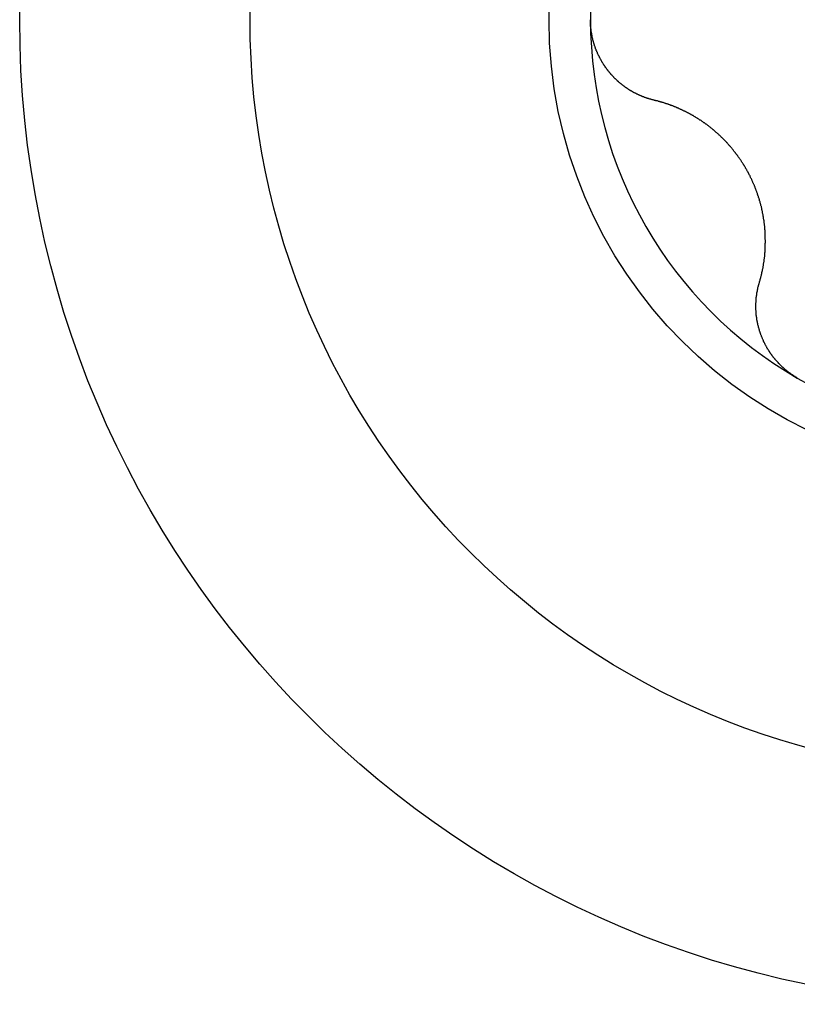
# Model space of a CAD drawing. Extents: x 1107 to 4046, y 937 to 3355.
# Tile 280 of 656: x 1147.21 to 1150.92, y 1895.01 to 1899.71. Entities that reach past the tile are written whole.
import ezdxf

# ---------------------------------------------------------------- set-up
doc = ezdxf.new("R2010")
doc.units = 0
doc.layers.add('KF_VIDA_L___C_RIGHT', color=7, linetype='CONTINUOUS')

# ---------------------------------------------------------------- blocks, each defined once
blk = doc.blocks.new('KF_VIDA_L___C_RIGHT')
at = {"layer": 'KF_VIDA_L___C_RIGHT'}
for points in [[(-436.471, 210.116, 0), (-436.473, 210.116, 0), (-436.475, 210.117, 0), (-436.477, 210.117, 0), (-436.479, 210.118, 0), (-436.481, 210.118, 0), (-436.483, 210.119, 0), (-436.485, 210.119, 0), (-436.486, 210.12, 0), (-436.488, 210.12, 0), (-436.49, 210.121, 0), (-436.492, 210.121, 0), (-436.494, 210.122, 0), (-436.496, 210.122, 0), (-436.498, 210.123, 0), (-436.5, 210.124, 0), (-436.502, 210.124, 0), (-436.504, 210.125, 0), (-436.505, 210.125, 0), (-436.507, 210.126, 0), (-436.509, 210.127, 0), (-436.511, 210.127, 0), (-436.513, 210.128, 0), (-436.515, 210.129, 0), (-436.517, 210.129, 0), (-436.519, 210.13, 0), (-436.52, 210.131, 0), (-436.522, 210.132, 0), (-436.524, 210.132, 0), (-436.526, 210.133, 0), (-436.528, 210.134, 0), (-436.53, 210.135, 0), (-436.532, 210.135, 0), (-436.533, 210.136, 0), (-436.535, 210.137, 0), (-436.537, 210.138, 0), (-436.539, 210.138, 0), (-436.541, 210.139, 0), (-436.542, 210.14, 0), (-436.544, 210.141, 0), (-436.546, 210.142, 0), (-436.548, 210.143, 0), (-436.55, 210.143, 0), (-436.551, 210.144, 0), (-436.553, 210.145, 0), (-436.555, 210.146, 0), (-436.557, 210.147, 0), (-436.559, 210.148, 0), (-436.56, 210.149, 0), (-436.562, 210.15, 0), (-436.564, 210.151, 0), (-436.566, 210.151, 0), (-436.567, 210.152, 0), (-436.569, 210.153, 0), (-436.571, 210.154, 0), (-436.573, 210.155, 0), (-436.574, 210.156, 0), (-436.576, 210.157, 0), (-436.578, 210.158, 0), (-436.58, 210.159, 0), (-436.581, 210.16, 0), (-436.583, 210.161, 0), (-436.585, 210.162, 0), (-436.586, 210.163, 0), (-436.588, 210.164, 0), (-436.59, 210.165, 0), (-436.591, 210.166, 0), (-436.593, 210.167, 0), (-436.595, 210.169, 0), (-436.596, 210.17, 0), (-436.598, 210.171, 0), (-436.6, 210.172, 0), (-436.601, 210.173, 0), (-436.603, 210.174, 0), (-436.605, 210.175, 0), (-436.606, 210.176, 0), (-436.608, 210.177, 0), (-436.609, 210.178, 0), (-436.611, 210.18, 0), (-436.613, 210.181, 0), (-436.614, 210.182, 0), (-436.616, 210.183, 0), (-436.617, 210.184, 0), (-436.619, 210.185, 0), (-436.621, 210.187, 0), (-436.622, 210.188, 0), (-436.624, 210.189, 0), (-436.625, 210.19, 0), (-436.627, 210.192, 0), (-436.628, 210.193, 0), (-436.63, 210.194, 0), (-436.631, 210.195, 0), (-436.633, 210.197, 0), (-436.634, 210.198, 0), (-436.636, 210.199, 0), (-436.637, 210.2, 0), (-436.639, 210.202, 0), (-436.64, 210.203, 0), (-436.642, 210.204, 0), (-436.643, 210.206, 0), (-436.645, 210.207, 0), (-436.646, 210.208, 0), (-436.648, 210.21, 0), (-436.649, 210.211, 0), (-436.651, 210.213, 0), (-436.652, 210.214, 0), (-436.654, 210.215, 0), (-436.655, 210.217, 0), (-436.657, 210.218, 0), (-436.658, 210.22, 0), (-436.66, 210.221, 0), (-436.661, 210.223, 0), (-436.663, 210.224, 0), (-436.664, 210.226, 0), (-436.665, 210.227, 0), (-436.667, 210.229, 0), (-436.668, 210.23, 0), (-436.67, 210.232, 0), (-436.671, 210.233, 0), (-436.672, 210.235, 0), (-436.674, 210.236, 0), (-436.675, 210.238, 0), (-436.677, 210.239, 0), (-436.678, 210.241, 0), (-436.679, 210.242, 0), (-436.681, 210.244, 0), (-436.682, 210.246, 0), (-436.683, 210.247, 0), (-436.685, 210.249, 0), (-436.686, 210.251, 0), (-436.687, 210.252, 0), (-436.689, 210.254, 0), (-436.69, 210.255, 0), (-436.691, 210.257, 0), (-436.693, 210.259, 0), (-436.694, 210.26, 0), (-436.695, 210.262, 0), (-436.696, 210.264, 0), (-436.698, 210.265, 0), (-436.699, 210.267, 0), (-436.7, 210.269, 0), (-436.701, 210.271, 0), (-436.703, 210.272, 0), (-436.704, 210.274, 0), (-436.705, 210.276, 0), (-436.706, 210.278, 0), (-436.707, 210.279, 0), (-436.709, 210.281, 0), (-436.71, 210.283, 0), (-436.711, 210.285, 0), (-436.712, 210.286, 0), (-436.713, 210.288, 0), (-436.714, 210.29, 0), (-436.716, 210.292, 0), (-436.717, 210.294, 0), (-436.718, 210.295, 0), (-436.719, 210.297, 0), (-436.72, 210.299, 0), (-436.721, 210.301, 0), (-436.722, 210.303, 0), (-436.723, 210.305, 0), (-436.724, 210.307, 0), (-436.725, 210.308, 0), (-436.726, 210.31, 0), (-436.727, 210.312, 0), (-436.728, 210.314, 0), (-436.729, 210.316, 0), (-436.73, 210.318, 0), (-436.731, 210.32, 0), (-436.732, 210.322, 0), (-436.733, 210.324, 0), (-436.734, 210.326, 0), (-436.735, 210.327, 0), (-436.736, 210.329, 0), (-436.737, 210.331, 0), (-436.738, 210.333, 0), (-436.739, 210.335, 0), (-436.74, 210.337, 0), (-436.741, 210.339, 0), (-436.742, 210.341, 0), (-436.742, 210.343, 0), (-436.743, 210.345, 0), (-436.744, 210.347, 0), (-436.745, 210.349, 0), (-436.746, 210.351, 0), (-436.747, 210.353, 0), (-436.747, 210.355, 0), (-436.748, 210.357, 0), (-436.749, 210.359, 0), (-436.75, 210.361, 0), (-436.75, 210.363, 0), (-436.751, 210.365, 0), (-436.752, 210.367, 0), (-436.753, 210.369, 0), (-436.753, 210.371, 0), (-436.754, 210.373, 0), (-436.755, 210.375, 0), (-436.755, 210.378, 0), (-436.756, 210.38, 0), (-436.757, 210.382, 0), (-436.757, 210.384, 0), (-436.758, 210.386, 0), (-436.759, 210.388, 0), (-436.759, 210.39, 0), (-436.76, 210.392, 0), (-436.76, 210.394, 0), (-436.761, 210.396, 0), (-436.762, 210.398, 0), (-436.762, 210.4, 0), (-436.763, 210.403, 0), (-436.763, 210.405, 0), (-436.764, 210.407, 0), (-436.764, 210.409, 0), (-436.765, 210.411, 0), (-436.765, 210.413, 0), (-436.766, 210.415, 0), (-436.766, 210.417, 0), (-436.767, 210.419, 0), (-436.767, 210.421, 0), (-436.767, 210.424, 0), (-436.768, 210.426, 0), (-436.768, 210.428, 0), (-436.769, 210.43, 0), (-436.769, 210.432, 0), (-436.769, 210.434, 0), (-436.77, 210.436, 0), (-436.77, 210.438, 0), (-436.77, 210.441, 0), (-436.771, 210.443, 0), (-436.771, 210.445, 0), (-436.771, 210.447, 0), (-436.772, 210.449, 0), (-436.772, 210.451, 0), (-436.772, 210.453, 0), (-436.772, 210.455, 0), (-436.773, 210.458, 0), (-436.773, 210.46, 0), (-436.773, 210.462, 0), (-436.773, 210.464, 0), (-436.773, 210.466, 0), (-436.774, 210.468, 0), (-436.774, 210.47, 0), (-436.774, 210.472, 0), (-436.774, 210.475, 0), (-436.774, 210.477, 0), (-436.774, 210.479, 0), (-436.775, 210.481, 0), (-436.775, 210.483, 0), (-436.775, 210.485, 0), (-436.775, 210.487, 0), (-436.775, 210.489, 0), (-436.775, 210.492, 0), (-436.775, 210.494, 0), (-436.775, 210.496, 0), (-436.775, 210.498, 0), (-436.775, 210.5, 0)], [(-435.968, 209.245, 0), (-435.968, 209.247, 0), (-435.967, 209.25, 0), (-435.966, 209.252, 0), (-435.966, 209.254, 0), (-435.965, 209.256, 0), (-435.964, 209.259, 0), (-435.964, 209.261, 0), (-435.963, 209.263, 0), (-435.963, 209.266, 0), (-435.962, 209.268, 0), (-435.961, 209.27, 0), (-435.961, 209.273, 0), (-435.96, 209.275, 0), (-435.96, 209.277, 0), (-435.959, 209.28, 0), (-435.958, 209.282, 0), (-435.958, 209.285, 0), (-435.957, 209.287, 0), (-435.957, 209.289, 0), (-435.956, 209.292, 0), (-435.956, 209.294, 0), (-435.955, 209.296, 0), (-435.955, 209.299, 0), (-435.954, 209.301, 0), (-435.954, 209.303, 0), (-435.953, 209.306, 0), (-435.953, 209.308, 0), (-435.952, 209.31, 0), (-435.952, 209.313, 0), (-435.951, 209.315, 0), (-435.951, 209.317, 0), (-435.951, 209.32, 0), (-435.95, 209.322, 0), (-435.95, 209.324, 0), (-435.949, 209.327, 0), (-435.949, 209.329, 0), (-435.948, 209.332, 0), (-435.948, 209.334, 0), (-435.948, 209.336, 0), (-435.947, 209.339, 0), (-435.947, 209.341, 0), (-435.947, 209.343, 0), (-435.946, 209.346, 0), (-435.946, 209.348, 0), (-435.946, 209.35, 0), (-435.945, 209.353, 0), (-435.945, 209.355, 0), (-435.945, 209.357, 0), (-435.944, 209.36, 0), (-435.944, 209.362, 0), (-435.944, 209.364, 0), (-435.944, 209.367, 0), (-435.943, 209.369, 0), (-435.943, 209.372, 0), (-435.943, 209.374, 0), (-435.943, 209.376, 0), (-435.942, 209.379, 0), (-435.942, 209.381, 0), (-435.942, 209.383, 0), (-435.942, 209.386, 0), (-435.942, 209.388, 0), (-435.941, 209.39, 0), (-435.941, 209.393, 0), (-435.941, 209.395, 0), (-435.941, 209.397, 0), (-435.941, 209.4, 0), (-435.941, 209.402, 0), (-435.941, 209.404, 0), (-435.94, 209.407, 0), (-435.94, 209.409, 0), (-435.94, 209.411, 0), (-435.94, 209.414, 0), (-435.94, 209.416, 0), (-435.94, 209.419, 0), (-435.94, 209.421, 0), (-435.94, 209.423, 0), (-435.94, 209.426, 0), (-435.94, 209.428, 0), (-435.94, 209.431, 0), (-435.94, 209.433, 0), (-435.939, 209.435, 0), (-435.939, 209.438, 0), (-435.939, 209.44, 0), (-435.939, 209.443, 0), (-435.939, 209.445, 0), (-435.939, 209.448, 0), (-435.94, 209.45, 0), (-435.94, 209.452, 0), (-435.94, 209.455, 0), (-435.94, 209.457, 0), (-435.94, 209.46, 0), (-435.94, 209.462, 0), (-435.94, 209.465, 0), (-435.94, 209.467, 0), (-435.94, 209.47, 0), (-435.94, 209.472, 0), (-435.94, 209.475, 0), (-435.94, 209.477, 0), (-435.94, 209.48, 0), (-435.941, 209.482, 0), (-435.941, 209.485, 0), (-435.941, 209.487, 0), (-435.941, 209.49, 0), (-435.941, 209.492, 0), (-435.941, 209.495, 0), (-435.942, 209.497, 0), (-435.942, 209.5, 0), (-435.942, 209.503, 0), (-435.942, 209.505, 0), (-435.943, 209.508, 0), (-435.943, 209.51, 0), (-435.943, 209.513, 0), (-435.943, 209.515, 0), (-435.944, 209.518, 0), (-435.944, 209.52, 0), (-435.944, 209.523, 0), (-435.944, 209.525, 0), (-435.945, 209.528, 0), (-435.945, 209.531, 0), (-435.945, 209.533, 0), (-435.946, 209.536, 0), (-435.946, 209.538, 0), (-435.946, 209.541, 0), (-435.947, 209.543, 0), (-435.947, 209.546, 0), (-435.948, 209.549, 0), (-435.948, 209.551, 0), (-435.948, 209.554, 0), (-435.949, 209.556, 0), (-435.949, 209.559, 0), (-435.95, 209.561, 0), (-435.95, 209.564, 0), (-435.951, 209.567, 0), (-435.951, 209.569, 0), (-435.952, 209.572, 0), (-435.952, 209.574, 0), (-435.953, 209.577, 0), (-435.953, 209.579, 0), (-435.954, 209.582, 0), (-435.954, 209.585, 0), (-435.955, 209.587, 0), (-435.955, 209.59, 0), (-435.956, 209.592, 0), (-435.956, 209.595, 0), (-435.957, 209.598, 0), (-435.957, 209.6, 0), (-435.958, 209.603, 0), (-435.959, 209.605, 0), (-435.959, 209.608, 0), (-435.96, 209.61, 0), (-435.961, 209.613, 0), (-435.961, 209.615, 0), (-435.962, 209.618, 0), (-435.963, 209.621, 0), (-435.963, 209.623, 0), (-435.964, 209.626, 0), (-435.965, 209.628, 0), (-435.965, 209.631, 0), (-435.966, 209.633, 0), (-435.967, 209.636, 0), (-435.968, 209.638, 0), (-435.968, 209.641, 0), (-435.969, 209.644, 0), (-435.97, 209.646, 0), (-435.971, 209.649, 0), (-435.972, 209.651, 0), (-435.972, 209.654, 0), (-435.973, 209.656, 0), (-435.974, 209.659, 0), (-435.975, 209.661, 0), (-435.976, 209.664, 0), (-435.977, 209.666, 0), (-435.977, 209.669, 0), (-435.978, 209.671, 0), (-435.979, 209.674, 0), (-435.98, 209.676, 0), (-435.981, 209.679, 0), (-435.982, 209.681, 0), (-435.983, 209.684, 0), (-435.984, 209.686, 0), (-435.985, 209.689, 0), (-435.986, 209.691, 0), (-435.987, 209.694, 0), (-435.988, 209.696, 0), (-435.989, 209.699, 0), (-435.989, 209.701, 0), (-435.99, 209.703, 0), (-435.991, 209.706, 0), (-435.992, 209.708, 0), (-435.994, 209.711, 0), (-435.995, 209.713, 0), (-435.996, 209.716, 0), (-435.997, 209.718, 0), (-435.998, 209.72, 0), (-435.999, 209.723, 0), (-436, 209.725, 0), (-436.001, 209.728, 0), (-436.002, 209.73, 0), (-436.003, 209.732, 0), (-436.004, 209.735, 0), (-436.005, 209.737, 0), (-436.006, 209.74, 0), (-436.007, 209.742, 0), (-436.009, 209.744, 0), (-436.01, 209.747, 0), (-436.011, 209.749, 0), (-436.012, 209.751, 0), (-436.013, 209.754, 0), (-436.014, 209.756, 0), (-436.015, 209.758, 0), (-436.017, 209.761, 0), (-436.018, 209.763, 0), (-436.019, 209.765, 0), (-436.02, 209.767, 0), (-436.021, 209.77, 0), (-436.023, 209.772, 0), (-436.024, 209.774, 0), (-436.025, 209.776, 0), (-436.026, 209.779, 0), (-436.028, 209.781, 0), (-436.029, 209.783, 0), (-436.03, 209.785, 0), (-436.031, 209.788, 0), (-436.033, 209.79, 0), (-436.034, 209.792, 0), (-436.035, 209.794, 0), (-436.037, 209.796, 0), (-436.038, 209.799, 0), (-436.039, 209.801, 0), (-436.04, 209.803, 0), (-436.042, 209.805, 0), (-436.043, 209.807, 0), (-436.045, 209.81, 0), (-436.046, 209.812, 0), (-436.047, 209.814, 0), (-436.049, 209.816, 0), (-436.05, 209.818, 0), (-436.052, 209.82, 0), (-436.053, 209.823, 0), (-436.054, 209.825, 0), (-436.056, 209.827, 0), (-436.057, 209.829, 0), (-436.059, 209.831, 0), (-436.06, 209.833, 0), (-436.062, 209.835, 0), (-436.063, 209.838, 0), (-436.065, 209.84, 0), (-436.066, 209.842, 0), (-436.068, 209.844, 0), (-436.069, 209.846, 0), (-436.071, 209.848, 0), (-436.072, 209.85, 0), (-436.074, 209.853, 0), (-436.075, 209.855, 0), (-436.077, 209.857, 0), (-436.079, 209.859, 0), (-436.08, 209.861, 0), (-436.082, 209.863, 0), (-436.083, 209.865, 0), (-436.085, 209.867, 0), (-436.087, 209.869, 0), (-436.088, 209.871, 0), (-436.09, 209.873, 0), (-436.092, 209.876, 0), (-436.093, 209.878, 0), (-436.095, 209.88, 0), (-436.097, 209.882, 0), (-436.098, 209.884, 0), (-436.1, 209.886, 0), (-436.102, 209.888, 0), (-436.103, 209.89, 0), (-436.105, 209.892, 0), (-436.107, 209.894, 0), (-436.109, 209.896, 0), (-436.11, 209.898, 0), (-436.112, 209.9, 0), (-436.114, 209.902, 0), (-436.116, 209.904, 0), (-436.117, 209.906, 0), (-436.119, 209.908, 0), (-436.121, 209.91, 0), (-436.123, 209.912, 0), (-436.124, 209.914, 0), (-436.126, 209.916, 0), (-436.128, 209.918, 0), (-436.13, 209.92, 0), (-436.132, 209.921, 0), (-436.134, 209.923, 0), (-436.135, 209.925, 0), (-436.137, 209.927, 0), (-436.139, 209.929, 0), (-436.141, 209.931, 0), (-436.143, 209.933, 0), (-436.145, 209.935, 0), (-436.147, 209.937, 0), (-436.149, 209.938, 0), (-436.15, 209.94, 0), (-436.152, 209.942, 0), (-436.154, 209.944, 0), (-436.156, 209.946, 0), (-436.158, 209.948, 0), (-436.16, 209.949, 0), (-436.162, 209.951, 0), (-436.164, 209.953, 0), (-436.166, 209.955, 0), (-436.168, 209.956, 0), (-436.17, 209.958, 0), (-436.172, 209.96, 0), (-436.174, 209.962, 0), (-436.176, 209.963, 0), (-436.178, 209.965, 0), (-436.18, 209.967, 0), (-436.182, 209.969, 0), (-436.184, 209.97, 0), (-436.186, 209.972, 0), (-436.188, 209.974, 0), (-436.19, 209.975, 0), (-436.192, 209.977, 0), (-436.194, 209.979, 0), (-436.196, 209.98, 0), (-436.198, 209.982, 0), (-436.2, 209.984, 0), (-436.202, 209.985, 0), (-436.204, 209.987, 0), (-436.206, 209.988, 0), (-436.208, 209.99, 0), (-436.21, 209.991, 0), (-436.212, 209.993, 0), (-436.214, 209.995, 0), (-436.216, 209.996, 0), (-436.218, 209.998, 0), (-436.22, 209.999, 0), (-436.222, 210.001, 0), (-436.224, 210.002, 0), (-436.227, 210.004, 0), (-436.229, 210.005, 0), (-436.231, 210.007, 0), (-436.233, 210.008, 0), (-436.235, 210.01, 0), (-436.237, 210.011, 0), (-436.239, 210.013, 0), (-436.241, 210.014, 0), (-436.243, 210.015, 0), (-436.245, 210.017, 0), (-436.247, 210.018, 0), (-436.25, 210.02, 0), (-436.252, 210.021, 0), (-436.254, 210.022, 0), (-436.256, 210.024, 0), (-436.258, 210.025, 0), (-436.26, 210.026, 0), (-436.262, 210.028, 0), (-436.264, 210.029, 0), (-436.266, 210.03, 0), (-436.269, 210.032, 0), (-436.271, 210.033, 0), (-436.273, 210.034, 0), (-436.275, 210.036, 0), (-436.277, 210.037, 0), (-436.279, 210.038, 0), (-436.281, 210.039, 0), (-436.283, 210.041, 0), (-436.285, 210.042, 0), (-436.288, 210.043, 0), (-436.29, 210.044, 0), (-436.292, 210.045, 0), (-436.294, 210.047, 0), (-436.296, 210.048, 0), (-436.298, 210.049, 0), (-436.3, 210.05, 0), (-436.302, 210.051, 0), (-436.304, 210.052, 0), (-436.307, 210.054, 0), (-436.309, 210.055, 0), (-436.311, 210.056, 0), (-436.313, 210.057, 0), (-436.315, 210.058, 0), (-436.317, 210.059, 0), (-436.319, 210.06, 0), (-436.321, 210.061, 0), (-436.323, 210.062, 0), (-436.325, 210.063, 0), (-436.328, 210.064, 0), (-436.33, 210.065, 0), (-436.332, 210.066, 0), (-436.334, 210.067, 0), (-436.336, 210.068, 0), (-436.338, 210.069, 0), (-436.34, 210.07, 0), (-436.342, 210.071, 0), (-436.345, 210.072, 0), (-436.347, 210.073, 0), (-436.349, 210.074, 0), (-436.351, 210.075, 0), (-436.353, 210.076, 0), (-436.355, 210.077, 0), (-436.358, 210.078, 0), (-436.36, 210.079, 0), (-436.362, 210.08, 0), (-436.364, 210.081, 0), (-436.366, 210.082, 0), (-436.368, 210.083, 0), (-436.371, 210.084, 0), (-436.373, 210.084, 0), (-436.375, 210.085, 0), (-436.377, 210.086, 0), (-436.379, 210.087, 0), (-436.382, 210.088, 0), (-436.384, 210.089, 0), (-436.386, 210.09, 0), (-436.388, 210.09, 0), (-436.391, 210.091, 0), (-436.393, 210.092, 0), (-436.395, 210.093, 0), (-436.397, 210.094, 0), (-436.4, 210.095, 0), (-436.402, 210.095, 0), (-436.404, 210.096, 0), (-436.406, 210.097, 0), (-436.409, 210.098, 0), (-436.411, 210.098, 0), (-436.413, 210.099, 0), (-436.416, 210.1, 0), (-436.418, 210.101, 0), (-436.42, 210.101, 0), (-436.422, 210.102, 0), (-436.425, 210.103, 0), (-436.427, 210.104, 0), (-436.429, 210.104, 0), (-436.432, 210.105, 0), (-436.434, 210.106, 0), (-436.436, 210.106, 0), (-436.439, 210.107, 0), (-436.441, 210.108, 0), (-436.443, 210.108, 0), (-436.445, 210.109, 0), (-436.448, 210.11, 0), (-436.45, 210.11, 0), (-436.452, 210.111, 0), (-436.455, 210.112, 0), (-436.457, 210.112, 0), (-436.459, 210.113, 0), (-436.462, 210.113, 0), (-436.464, 210.114, 0), (-436.466, 210.115, 0), (-436.469, 210.115, 0), (-436.471, 210.116, 0)], [(-435.788, 208.79, 0), (-435.789, 208.791, 0), (-435.791, 208.792, 0), (-435.793, 208.793, 0), (-435.795, 208.794, 0), (-435.797, 208.795, 0), (-435.798, 208.796, 0), (-435.8, 208.797, 0), (-435.802, 208.798, 0), (-435.804, 208.8, 0), (-435.806, 208.801, 0), (-435.807, 208.802, 0), (-435.809, 208.803, 0), (-435.811, 208.804, 0), (-435.813, 208.805, 0), (-435.814, 208.807, 0), (-435.816, 208.808, 0), (-435.818, 208.809, 0), (-435.82, 208.81, 0), (-435.821, 208.812, 0), (-435.823, 208.813, 0), (-435.825, 208.814, 0), (-435.827, 208.815, 0), (-435.828, 208.817, 0), (-435.83, 208.818, 0), (-435.832, 208.819, 0), (-435.833, 208.821, 0), (-435.835, 208.822, 0), (-435.837, 208.823, 0), (-435.838, 208.825, 0), (-435.84, 208.826, 0), (-435.842, 208.827, 0), (-435.843, 208.829, 0), (-435.845, 208.83, 0), (-435.847, 208.832, 0), (-435.848, 208.833, 0), (-435.85, 208.834, 0), (-435.852, 208.836, 0), (-435.853, 208.837, 0), (-435.855, 208.839, 0), (-435.856, 208.84, 0), (-435.858, 208.842, 0), (-435.859, 208.843, 0), (-435.861, 208.845, 0), (-435.863, 208.846, 0), (-435.864, 208.848, 0), (-435.866, 208.849, 0), (-435.867, 208.851, 0), (-435.869, 208.852, 0), (-435.87, 208.854, 0), (-435.872, 208.855, 0), (-435.873, 208.857, 0), (-435.875, 208.858, 0), (-435.876, 208.86, 0), (-435.878, 208.861, 0), (-435.879, 208.863, 0), (-435.881, 208.865, 0), (-435.882, 208.866, 0), (-435.884, 208.868, 0), (-435.885, 208.869, 0), (-435.887, 208.871, 0), (-435.888, 208.873, 0), (-435.889, 208.874, 0), (-435.891, 208.876, 0), (-435.892, 208.878, 0), (-435.894, 208.879, 0), (-435.895, 208.881, 0), (-435.896, 208.883, 0), (-435.898, 208.884, 0), (-435.899, 208.886, 0), (-435.901, 208.888, 0), (-435.902, 208.889, 0), (-435.903, 208.891, 0), (-435.904, 208.893, 0), (-435.906, 208.894, 0), (-435.907, 208.896, 0), (-435.908, 208.898, 0), (-435.91, 208.9, 0), (-435.911, 208.901, 0), (-435.912, 208.903, 0), (-435.913, 208.905, 0), (-435.915, 208.907, 0), (-435.916, 208.908, 0), (-435.917, 208.91, 0), (-435.918, 208.912, 0), (-435.919, 208.914, 0), (-435.921, 208.916, 0), (-435.922, 208.917, 0), (-435.923, 208.919, 0), (-435.924, 208.921, 0), (-435.925, 208.923, 0), (-435.926, 208.925, 0), (-435.928, 208.927, 0), (-435.929, 208.928, 0), (-435.93, 208.93, 0), (-435.931, 208.932, 0), (-435.932, 208.934, 0), (-435.933, 208.936, 0), (-435.934, 208.938, 0), (-435.935, 208.939, 0), (-435.936, 208.941, 0), (-435.937, 208.943, 0), (-435.938, 208.945, 0), (-435.939, 208.947, 0), (-435.94, 208.949, 0), (-435.941, 208.951, 0), (-435.942, 208.953, 0), (-435.943, 208.955, 0), (-435.944, 208.957, 0), (-435.945, 208.958, 0), (-435.946, 208.96, 0), (-435.947, 208.962, 0), (-435.948, 208.964, 0), (-435.948, 208.966, 0), (-435.949, 208.968, 0), (-435.95, 208.97, 0), (-435.951, 208.972, 0), (-435.952, 208.974, 0), (-435.953, 208.976, 0), (-435.954, 208.978, 0), (-435.954, 208.98, 0), (-435.955, 208.982, 0), (-435.956, 208.984, 0), (-435.957, 208.986, 0), (-435.958, 208.987, 0), (-435.958, 208.989, 0), (-435.959, 208.991, 0), (-435.96, 208.993, 0), (-435.961, 208.995, 0), (-435.961, 208.997, 0), (-435.962, 208.999, 0), (-435.963, 209.001, 0), (-435.963, 209.003, 0), (-435.964, 209.005, 0), (-435.965, 209.007, 0), (-435.965, 209.009, 0), (-435.966, 209.011, 0), (-435.967, 209.013, 0), (-435.967, 209.015, 0), (-435.968, 209.017, 0), (-435.968, 209.019, 0), (-435.969, 209.021, 0), (-435.97, 209.023, 0), (-435.97, 209.025, 0), (-435.971, 209.027, 0), (-435.971, 209.029, 0), (-435.972, 209.031, 0), (-435.972, 209.033, 0), (-435.973, 209.035, 0), (-435.973, 209.037, 0), (-435.974, 209.039, 0), (-435.974, 209.041, 0), (-435.975, 209.043, 0), (-435.975, 209.045, 0), (-435.976, 209.047, 0), (-435.976, 209.049, 0), (-435.977, 209.051, 0), (-435.977, 209.053, 0), (-435.977, 209.055, 0), (-435.978, 209.057, 0), (-435.978, 209.058, 0), (-435.979, 209.06, 0), (-435.979, 209.062, 0), (-435.979, 209.064, 0), (-435.98, 209.066, 0), (-435.98, 209.068, 0), (-435.98, 209.07, 0), (-435.98, 209.072, 0), (-435.981, 209.074, 0), (-435.981, 209.076, 0), (-435.981, 209.078, 0), (-435.982, 209.08, 0), (-435.982, 209.082, 0), (-435.982, 209.084, 0), (-435.982, 209.086, 0), (-435.983, 209.088, 0), (-435.983, 209.09, 0), (-435.983, 209.092, 0), (-435.983, 209.094, 0), (-435.983, 209.096, 0), (-435.984, 209.098, 0), (-435.984, 209.1, 0), (-435.984, 209.102, 0), (-435.984, 209.104, 0), (-435.984, 209.106, 0), (-435.984, 209.107, 0), (-435.984, 209.109, 0), (-435.984, 209.111, 0), (-435.985, 209.113, 0), (-435.985, 209.115, 0), (-435.985, 209.117, 0), (-435.985, 209.119, 0), (-435.985, 209.121, 0), (-435.985, 209.123, 0), (-435.985, 209.125, 0), (-435.985, 209.127, 0), (-435.985, 209.129, 0), (-435.985, 209.131, 0), (-435.985, 209.133, 0), (-435.985, 209.135, 0), (-435.985, 209.137, 0), (-435.985, 209.139, 0), (-435.985, 209.141, 0), (-435.985, 209.143, 0), (-435.985, 209.145, 0), (-435.985, 209.147, 0), (-435.985, 209.149, 0), (-435.984, 209.151, 0), (-435.984, 209.153, 0), (-435.984, 209.155, 0), (-435.984, 209.157, 0), (-435.984, 209.159, 0), (-435.984, 209.161, 0), (-435.984, 209.163, 0), (-435.984, 209.165, 0), (-435.983, 209.167, 0), (-435.983, 209.169, 0), (-435.983, 209.171, 0), (-435.983, 209.173, 0), (-435.983, 209.175, 0), (-435.982, 209.177, 0), (-435.982, 209.179, 0), (-435.982, 209.181, 0), (-435.982, 209.183, 0), (-435.981, 209.185, 0), (-435.981, 209.187, 0), (-435.981, 209.189, 0), (-435.98, 209.191, 0), (-435.98, 209.193, 0), (-435.98, 209.195, 0), (-435.98, 209.197, 0), (-435.979, 209.199, 0), (-435.979, 209.201, 0), (-435.979, 209.202, 0), (-435.978, 209.204, 0), (-435.978, 209.206, 0), (-435.977, 209.208, 0), (-435.977, 209.21, 0), (-435.977, 209.212, 0), (-435.976, 209.214, 0), (-435.976, 209.216, 0), (-435.975, 209.218, 0), (-435.975, 209.22, 0), (-435.975, 209.222, 0), (-435.974, 209.224, 0), (-435.974, 209.226, 0), (-435.973, 209.228, 0), (-435.973, 209.23, 0), (-435.972, 209.232, 0), (-435.972, 209.233, 0), (-435.971, 209.235, 0), (-435.971, 209.237, 0), (-435.97, 209.239, 0), (-435.97, 209.241, 0), (-435.969, 209.243, 0), (-435.968, 209.245, 0)]]:
    blk.add_polyline3d(points, dxfattribs=at)
for radius in [4.7, 3.6, 2.1725]:
    blk.add_circle((-434.8, 210.5), radius, dxfattribs=at)
for start, end in [(120, 180), (180, 240), (240, 300)]:
    blk.add_arc((-434.8, 210.5), 1.975, start, end, dxfattribs=at)

msp = doc.modelspace()

# ---------------------------------------------------------------- block references
at = {"layer": 'KF_VIDA_L___C_RIGHT'}
msp.add_blockref('KF_VIDA_L___C_RIGHT', (1586.7097, 1689.2132), dxfattribs=at)

doc.saveas('drawing.dxf')
